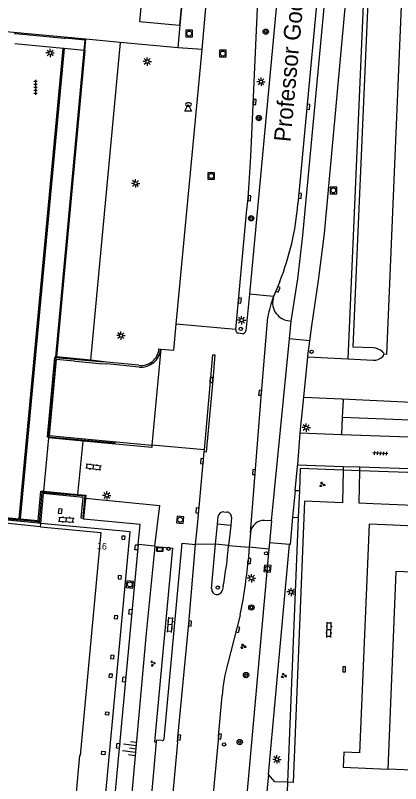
# Model space of a CAD drawing. Extents: x 132994 to 136000, y 393499 to 395512.
# Drawn here: x 133427.3 to 133485.2, y 394503.7 to 394619.1 of the extents above; entities that cross this region are included whole.
import ezdxf

# ---------------------------------------------------------------- set-up
doc = ezdxf.new("R2010")
doc.units = 0
for name, color, linetype in [('gg-afsc-hekwerk', 7, 'Continuous'), ('gg-afsc-muur', 7, 'Continuous'), ('gg-anno-huisnummerreeks BGT', 7, 'Continuous'), ('gg-anno-openbare ruimte label', 7, 'Continuous'), ('gg-bbg-hoofdgebouw', 7, 'Continuous'), ('gg-bbg-pand onderbouw', 7, 'Continuous'), ('gg-knt-BGT kruinlijn', 7, 'Continuous'), ('gg-knt-trap', 7, 'Continuous'), ('gg-knt-verharding', 7, 'Continuous'), ('gg-knt-verharding nz', 7, 'Continuous'), ('gg-kwrk-keermuur', 7, 'Continuous'), ('gt-grn-afwateringsgoot', 7, 'Continuous'), ('gt-grn-groengrens', 7, 'Continuous'), ('gt-grn-weggrens', 7, 'Continuous'), ('gt-symb-afwateringsgoot', 7, 'Continuous'), ('gt-symb-boom', 7, 'Continuous'), ('gt-symb-brandkraan', 7, 'Continuous'), ('gt-symb-groenvak', 7, 'Continuous'), ('gt-symb-klinker verharding', 7, 'Continuous'), ('gt-symb-kolk', 7, 'Continuous'), ('gt-symb-kolk center center', 7, 'Continuous'), ('gt-symb-lichtmast', 7, 'Continuous'), ('gt-symb-rioolschacht', 7, 'Continuous'), ('gt-symb-straatnaambord', 7, 'Continuous'), ('gt-symb-talud symbool', 7, 'Continuous'), ('gt-symb-tegel verharding', 7, 'Continuous'), ('gt-symb-verkeersbordpaal', 7, 'Continuous'), ('gt-symb-waterafsluiter', 7, 'Continuous')]:
    doc.layers.add(name, color=color, linetype=linetype)

# ---------------------------------------------------------------- blocks, each defined once
blk = doc.blocks.new('gt0-RS')
at = {"layer": 'gt-symb-rioolschacht'}
blk.add_lwpolyline([(-0.5, -0.5), (0.5, -0.5), (0.5, 0.5), (-0.5, 0.5)], close=True, dxfattribs=at)
blk.add_circle((0, 0), 0.375, dxfattribs=at)
blk = doc.blocks.new('gt0-TEG1')
at = {"layer": 'gt-symb-tegel verharding'}
for p, q in [((-1.13, 0), (1.12, 0)), ((-0.9, -0.25), (-0.9, 0.25)), ((-0.45, -0.25), (-0.45, 0.25)), ((0, -0.25), (0, 0.25)), ((0.45, -0.25), (0.45, 0.25)), ((0.9, -0.25), (0.9, 0.25))]:
    blk.add_line(p, q, dxfattribs=at)
blk = doc.blocks.new('gt0-LMAST')
at = {"layer": 'gt-symb-lichtmast'}
for p, q in [((-0.18, 0.17), (-0.45, 0.44)), ((0, 0.25), (0, 0.62)), ((0.17, 0.17), (0.44, 0.44)), ((-0.25, 0), (-0.63, 0)), ((-0.18, -0.18), (-0.45, -0.45)), ((0, -0.25), (0, -0.63)), ((0.44, -0.45), (0.17, -0.18)), ((0.25, 0), (0.62, 0))]:
    blk.add_line(p, q, dxfattribs=at)
blk.add_circle((0, 0), 0.25, dxfattribs=at)
blk = doc.blocks.new('gt0-VPAAL')
at = {"layer": 'gt-symb-verkeersbordpaal'}
blk.add_circle((0, 0), 0.25, dxfattribs=at)
blk = doc.blocks.new('gt0-KOLK')
at = {"layer": 'gt-symb-kolk'}
blk.add_lwpolyline([(0, 0), (0.37, 0), (0.37, 0.4), (-0.38, 0.4), (-0.38, 0), (0, 0)], dxfattribs=at)
blk = doc.blocks.new('gt0-BOOM')
at = {"layer": 'gt-symb-boom'}
for radius in [0.4, 0.2]:
    blk.add_circle((0, 0), radius, dxfattribs=at)
blk = doc.blocks.new('gt0-SBORD')
at = {"layer": 'gt-symb-straatnaambord'}
blk.add_lwpolyline([(-0.5, 0.29), (-0.5, -0.29), (0.5, -0.29), (0.5, 0.29), (-0.5, 0.29)], dxfattribs=at)
blk.add_lwpolyline([(-0.42, -0.21), (0.42, -0.21), (0.42, 0.21), (-0.42, 0.21)], close=True, dxfattribs=at)
blk = doc.blocks.new('gt0-KOLKCC')
at = {"layer": 'gt-symb-kolk center center'}
blk.add_lwpolyline([(-0.38, 0.2), (0.38, 0.2), (0.38, -0.2), (-0.38, -0.2)], close=True, dxfattribs=at)
blk = doc.blocks.new('gt0-KL1')
at = {"layer": 'gt-symb-klinker verharding'}
for p, q in [((-1.15, 0.3), (1.15, 0.3)), ((-1, -0.3), (-1, 0.3)), ((-0.5, 0.3), (-0.5, 0.45)), ((0, -0.3), (0, 0.3)), ((0.5, 0.3), (0.5, 0.45)), ((1, -0.3), (1, 0.3)), ((-1.15, -0.3), (1.15, -0.3)), ((-0.5, -0.45), (-0.5, -0.3)), ((0.5, -0.45), (0.5, -0.3))]:
    blk.add_line(p, q, dxfattribs=at)
blk = doc.blocks.new('gt0-WAFSL')
at = {"layer": 'gt-symb-waterafsluiter'}
for p, q in [((-0.5, -0.33), (0, 0.67)), ((0, 0.67), (0.5, -0.33)), ((0.5, -0.33), (-0.5, -0.33))]:
    blk.add_line(p, q, dxfattribs=at)
blk = doc.blocks.new('gt0-BR')
at = {"layer": 'gt-symb-brandkraan'}
for centre, radius, start, end in [((-0.24, 0), 0.206, 107.5669, 252.4331), ((0.6, -2.66), 3, 106.892, 107.5669), ((0, -0.69), 0.938, 73.108, 106.892), ((-0.6, -2.66), 3, 72.4331, 73.108), ((0.24, 0), 0.206, 287.567, 72.4331), ((0.6, 2.66), 3, 252.4331, 253.108), ((0, 0.69), 0.938, 253.108, 286.8921), ((-0.6, 2.66), 3, 286.8921, 287.567)]:
    blk.add_arc(centre, radius, start, end, dxfattribs=at)
blk = doc.blocks.new('gt0-AFWGT_1')
at = {"layer": 'gt-symb-afwateringsgoot'}
for p, q in [((-1.08, 0), (-0.73, 0)), ((-0.23, 0), (0.22, 0)), ((0.72, 0), (1.07, 0))]:
    blk.add_line(p, q, dxfattribs=at)
for points in [[(-0.73, 0.08), (-0.23, 0.08), (-0.23, -0.08), (-0.73, -0.08)], [(0.22, 0.08), (0.72, 0.08), (0.72, -0.08), (0.22, -0.08)]]:
    blk.add_lwpolyline(points, close=True, dxfattribs=at)
blk = doc.blocks.new('gt0-GRVAK')
at = {"layer": 'gt-symb-groenvak'}
for p, q in [((-0.11, 0.19), (-0.23, 0.24)), ((-0.18, 0.15), (0.09, 0.15)), ((-0.09, 0.21), (-0.16, 0.32)), ((-0.05, 0.21), (-0.05, 0.39)), ((0, 0.21), (0.06, 0.32)), ((0.01, 0.19), (0.13, 0.24)), ((0.26, -0.05), (0.2, 0.06)), ((0.3, -0.05), (0.3, 0.13)), ((0.35, -0.05), (0.41, 0.06)), ((-0.25, -0.23), (-0.36, -0.18)), ((-0.32, -0.26), (-0.05, -0.26)), ((-0.23, -0.21), (-0.29, -0.1)), ((-0.18, -0.2), (-0.18, -0.02)), ((-0.14, -0.21), (-0.07, -0.1)), ((-0.12, -0.23), (0, -0.18)), ((0.24, -0.07), (0.12, -0.02)), ((0.17, -0.11), (0.44, -0.11)), ((0.37, -0.07), (0.49, -0.02))]:
    blk.add_line(p, q, dxfattribs=at)
blk = doc.blocks.new('gt0-TALUD_1')
at = {"layer": 'gt-symb-talud symbool'}
for p, q in [((-1, -1), (-1, 0)), ((-0.5, -2), (-0.5, 0)), ((0, -1), (0, 0)), ((0.5, -2), (0.5, 0)), ((1, -1), (1, 0))]:
    blk.add_line(p, q, dxfattribs=at)

msp = doc.modelspace()

# ---------------------------------------------------------------- linework, layer by layer
at = {"layer": 'gg-afsc-hekwerk'}
for p, q in [((133481.62, 394668.8), (133477.28, 394567.49)), ((133476.43, 394558.71), (133495.19, 394558.01)), ((133432.3, 394555.77), (133442.34, 394554.86)), ((133470.13, 394551.01), (133469.99, 394547.7)), ((133476.57, 394550.77), (133470.13, 394551.01)), ((133479.06, 394550.67), (133476.57, 394550.77)), ((133469.99, 394547.7), (133469.83, 394543.66)), ((133469.83, 394543.66), (133468.2, 394503.87)), ((133468.2, 394503.87), (133468.04, 394500))]:
    msp.add_line(p, q, dxfattribs=at)
for points in [[(133433.4, 394567.65), (133433.21, 394567.67), (133432.11, 394555.79), (133432.3, 394555.77)], [(133441.05, 394567.01), (133440.01, 394567.05), (133433.4, 394567.65)], [(133476.35, 394561.48), (133476.56, 394561.3), (133476.43, 394558.71)], [(133494.87, 394550.23), (133494.86, 394550.09), (133479.06, 394550.67)], [(133430.93, 394542.89), (133431.33, 394547.45), (133437.73, 394546.9), (133437.44, 394543.7)]]:
    msp.add_lwpolyline(points, dxfattribs=at)
at = {"layer": 'gg-afsc-muur'}
for p, q in [((133433.45, 394567.44), (133433, 394562.5)), ((133433.5, 394567.77), (133433.41, 394567.77)), ((133433.45, 394567.44), (133436.17, 394567.17)), ((133438.63, 394567.29), (133433.5, 394567.77)), ((133436.17, 394567.17), (133436.34, 394567.16)), ((133437.5, 394555.14), (133432.29, 394555.62)), ((133431.56, 394547.59), (133436.69, 394547.11)), ((133437.85, 394546.58), (133437.57, 394543.5)), ((133441.67, 394495.21), (133445.81, 394539.61))]:
    msp.add_line(p, q, dxfattribs=at)
for points in [[(133452.09, 394617.62), (133452.64, 394623.54), (133452.52, 394623.55), (133451.97, 394617.63)], [(133436.34, 394567.16), (133439.89, 394566.81), (133441.04, 394566.73)], [(133441.05, 394567.01), (133438.67, 394567.28), (133438.63, 394567.29)], [(133433, 394562.5), (133432.41, 394555.96), (133447.84, 394554.53)], [(133447.84, 394554.53), (133447.81, 394554.19), (133437.5, 394555.14)], [(133437.57, 394543.5), (133437.22, 394543.53), (133437.5, 394546.67), (133431.49, 394547.24), (133431.09, 394542.77)], [(133436.69, 394547.11), (133437.89, 394546.99), (133437.85, 394546.58)], [(133431.07, 394542.27), (133424.3, 394542.93), (133420.06, 394497.18), (133435.84, 394495.7)]]:
    msp.add_lwpolyline(points, dxfattribs=at)
at = {"layer": 'gg-bbg-hoofdgebouw'}
for p, q in [((133451.79, 394614.23), (133452.09, 394617.62)), ((133451.97, 394617.63), (133452.09, 394617.62)), ((133443.07, 394615.03), (133437.92, 394615.5)), ((133451.79, 394614.23), (133443.07, 394615.03)), ((133430.72, 394542.81), (133419.14, 394543.89)), ((133431.09, 394542.77), (133430.72, 394542.81)), ((133431.12, 394542.77), (133431.09, 394542.77))]:
    msp.add_line(p, q, dxfattribs=at)
for points in [[(133456.28, 394662.64), (133455, 394648.95), (133448.9, 394649.52), (133445.96, 394618.18), (133451.97, 394617.63)], [(133437.92, 394615.5), (133394.87, 394619.46), (133366.31, 394622.27)], [(133429.65, 394381.28), (133444.57, 394541.5), (133431.12, 394542.77)], [(133547.83, 394532.9), (133484.5, 394535.56), (133483.27, 394505.85)], [(133483.02, 394499.45), (133483.02, 394499.58), (133510.24, 394498.47), (133510.3, 394500), (133510.35, 394501.21), (133510.76, 394501.2), (133510.78, 394501.61), (133512.83, 394501.52), (133512.96, 394504.64), (133483.27, 394505.85)]]:
    msp.add_lwpolyline(points, dxfattribs=at)
at = {"layer": 'gg-bbg-pand onderbouw'}
for p, q in [((133427.21, 394616.36), (133427.39, 394616.35)), ((133427.39, 394616.35), (133434.65, 394615.67)), ((133434.65, 394615.67), (133434.81, 394615.66)), ((133433.41, 394567.77), (133437.67, 394613.82)), ((133433.4, 394567.65), (133432.3, 394555.77)), ((133433.41, 394567.77), (133433.4, 394567.65)), ((133432.29, 394555.62), (133431.56, 394547.59)), ((133432.3, 394555.77), (133432.29, 394555.62)), ((133430.72, 394542.81), (133430.74, 394543.04)), ((133430.74, 394543.04), (133430.75, 394543.18)), ((133431.07, 394542.27), (133431.12, 394542.77))]:
    msp.add_line(p, q, dxfattribs=at)
for points in [[(133437.67, 394613.82), (133437.82, 394615.38), (133434.81, 394615.66)], [(133430.75, 394543.18), (133431.14, 394547.63), (133431.56, 394547.59)], [(133431.07, 394542.27), (133440.18, 394541.39), (133437.05, 394507.91), (133436.95, 394507.92), (133435.84, 394495.7)], [(133443.29, 394540.39), (133443.77, 394540.35), (133443.81, 394540.83), (133443.33, 394540.87), (133443.29, 394540.39)], [(133442.74, 394534.44), (133443.21, 394534.39), (133443.26, 394534.87), (133442.78, 394534.92), (133442.74, 394534.44)], [(133442.65, 394528.42), (133442.7, 394528.9), (133442.21, 394528.95), (133442.16, 394528.47), (133442.65, 394528.42)], [(133442.11, 394522.43), (133442.15, 394522.93), (133441.67, 394522.97), (133441.62, 394522.48), (133442.11, 394522.43)], [(133441.85, 394519.61), (133441.9, 394520.1), (133441.41, 394520.14), (133441.37, 394519.65), (133441.85, 394519.61)], [(133441.32, 394513.96), (133440.85, 394514.01), (133440.9, 394514.48), (133441.37, 394514.43), (133441.32, 394513.96)], [(133440.76, 394508.01), (133440.27, 394508.06), (133440.32, 394508.54), (133440.81, 394508.5), (133440.76, 394508.01)]]:
    msp.add_lwpolyline(points, dxfattribs=at)
at = {"layer": 'gg-knt-BGT kruinlijn'}
msp.add_lwpolyline([(133444.19, 394495.01), (133447.02, 394526.27), (133448.31, 394539.32)], dxfattribs=at)
at = {"layer": 'gg-knt-trap'}
for p, q in [((133443.07, 394615.03), (133438.63, 394567.29)), ((133437.76, 394613.81), (133433.5, 394567.77)), ((133436.69, 394547.11), (133437.5, 394555.14)), ((133448.24, 394539.33), (133445.81, 394539.61))]:
    msp.add_line(p, q, dxfattribs=at)
for points in [[(133437.85, 394546.58), (133448.99, 394545.48), (133448.24, 394539.33)], [(133445.81, 394539.61), (133445.75, 394539.61), (133446.06, 394542.61), (133437.57, 394543.42), (133437.57, 394543.5)]]:
    msp.add_lwpolyline(points, dxfattribs=at)
at = {"layer": 'gg-knt-verharding'}
for p, q in [((133467.12, 394626.69), (133462.47, 394577.19)), ((133455.36, 394613.96), (133455.99, 394620.84)), ((133434.5, 394614.11), (133427.25, 394614.8)), ((133434.67, 394614.1), (133434.5, 394614.11)), ((133437.67, 394613.82), (133434.67, 394614.1)), ((133437.76, 394613.81), (133437.67, 394613.82)), ((133451.5, 394572.72), (133455.36, 394613.96)), ((133455.36, 394613.96), (133451.79, 394614.23)), ((133462.47, 394577.19), (133461.95, 394571.72)), ((133468.2, 394573.24), (133468.76, 394573.15)), ((133468.5, 394570.5), (133468.76, 394573.15)), ((133461.4, 394571.27), (133460.87, 394571.34)), ((133465.8, 394543.15), (133468.5, 394570.5)), ((133470.67, 394561.75), (133471.26, 394567.77)), ((133471.26, 394567.77), (133477.28, 394567.49)), ((133477.28, 394567.49), (133481.05, 394567.31)), ((133470.67, 394561.75), (133476.35, 394561.48)), ((133476.35, 394561.48), (133488.69, 394560.9)), ((133469.73, 394551.58), (133470.13, 394556.31)), ((133476.33, 394556.08), (133470.13, 394556.31)), ((133495.08, 394555.38), (133476.33, 394556.08)), ((133455.72, 394553.82), (133447.84, 394554.53)), ((133455.69, 394553.51), (133455.72, 394553.82)), ((133469.73, 394551.58), (133476.58, 394551.34)), ((133476.58, 394551.34), (133476.57, 394550.77)), ((133476.58, 394551.34), (133479.07, 394551.26)), ((133479.06, 394550.67), (133479.07, 394551.26)), ((133479.07, 394551.26), (133488.63, 394550.93)), ((133469.33, 394547.73), (133468.95, 394543.7)), ((133469.33, 394547.73), (133469.99, 394547.7)), ((133458.63, 394544.5), (133459.08, 394544.47)), ((133457.67, 394542.63), (133457.79, 394543.84)), ((133459.78, 394543.66), (133459.67, 394542.47)), ((133465.8, 394543.15), (133464.77, 394543.22)), ((133465.8, 394543.15), (133465.51, 394539.86)), ((133468.95, 394543.7), (133469.83, 394543.66)), ((133457.37, 394539.65), (133457.67, 394542.63)), ((133459.67, 394542.47), (133457.67, 394542.63)), ((133459.67, 394542.47), (133459.35, 394539.46)), ((133462.63, 394541.36), (133462.45, 394539.19)), ((133448.24, 394539.33), (133448.31, 394539.32)), ((133456.8, 394532.93), (133457.37, 394539.65)), ((133459.35, 394539.46), (133457.37, 394539.65)), ((133465.33, 394505.02), (133468.51, 394539.6)), ((133465.51, 394539.86), (133465.42, 394538.89)), ((133448.31, 394539.32), (133450.91, 394539.03)), ((133465.42, 394538.89), (133461.89, 394500)), ((133462.45, 394539.19), (133462.27, 394537.13)), ((133465.42, 394538.89), (133462.45, 394539.19)), ((133458.53, 394533.29), (133458.39, 394532.7)), ((133461.1, 394529), (133459.24, 394521.79)), ((133457.83, 394510.76), (133458.38, 394516.85)), ((133451.67, 394509.94), (133451.73, 394510.6)), ((133448.49, 394509.93), (133447.1, 394494.74)), ((133451.67, 394509.94), (133451.67, 394509.92)), ((133465.33, 394505.02), (133464.78, 394499.01))]:
    msp.add_line(p, q, dxfattribs=at)
for points in [[(133487.27, 394668.11), (133482.3, 394668.29), (133478.04, 394569.28), (133481.06, 394569.17)], [(133468.76, 394573.15), (133469.73, 394579.49), (133470.52, 394586.01), (133477.41, 394659.91)], [(133476.24, 394660.02), (133474.03, 394636.18), (133469.76, 394590.76)], [(133471.56, 394570.2), (133471.84, 394572.45), (133472.84, 394579.26), (133473.76, 394586.32), (133480.48, 394659.63)], [(133460.44, 394571.88), (133462.06, 394589.42), (133462.28, 394591.65), (133462.46, 394593.87), (133462.71, 394597.87), (133463.98, 394626.96)], [(133467.06, 394579.12), (133466.58, 394578.01), (133466.12, 394576.85)], [(133462.63, 394541.36), (133464.3, 394562.39), (133465.24, 394573.73)], [(133449.15, 394568.95), (133451.13, 394568.79), (133451.5, 394572.72)], [(133471.26, 394567.77), (133471.28, 394567.95), (133471.56, 394570.2)], [(133482.48, 394568.56), (133482.61, 394568.38), (133482.66, 394568.17)], [(133455.72, 394553.82), (133456.98, 394568.11), (133457.3, 394568.07), (133456.97, 394564.3), (133455.99, 394553.49), (133455.69, 394553.51)], [(133482.51, 394567.83), (133482.62, 394567.99), (133482.66, 394568.17)], [(133470.13, 394556.31), (133470.13, 394556.36), (133470.67, 394561.75)], [(133454.38, 394539.61), (133454.66, 394542.46), (133455.69, 394553.51)], [(133469.33, 394547.73), (133469.71, 394551.31), (133469.73, 394551.58)], [(133476.57, 394550.77), (133476.47, 394545.88), (133470.75, 394546.12), (133469.06, 394503.84), (133468.2, 394503.87)], [(133481.09, 394545.7), (133478.97, 394545.81), (133479.06, 394550.67)], [(133590.63, 394544.14), (133548.13, 394545.96), (133548.06, 394542.89), (133481.09, 394545.7)], [(133468.95, 394543.7), (133468.61, 394539.59), (133468.51, 394539.6)], [(133484.1, 394542.48), (133480.46, 394542.65), (133479.01, 394508.28), (133476.67, 394508.39), (133476.57, 394506.14), (133483.27, 394505.85)], [(133547.83, 394532.9), (133547.9, 394539.72), (133500, 394541.75), (133484.1, 394542.48)], [(133449.68, 394510.4), (133452.4, 394539.8), (133454.38, 394539.61)], [(133450.91, 394539.03), (133448.21, 394509.97), (133448.49, 394509.93)], [(133457.83, 394510.76), (133455.72, 394488.21), (133450.33, 394429.77)], [(133449.35, 394510.13), (133448.52, 394510.22), (133448.49, 394509.93)], [(133451.67, 394509.92), (133449.67, 394488.1), (133448.71, 394477.88)], [(133468.2, 394503.87), (133466.29, 394503.94), (133465.33, 394505.02)]]:
    msp.add_lwpolyline(points, dxfattribs=at)
for centre, radius, start, end in [((133429.41, 394593.99), 40.47, 338.4545, 355.4232), ((133478.69, 394571.6), 13.62, 157.3194, 170.9889), ((133468.68, 394575.92), 2.72, 160.0448, 259.9093), ((133460.9, 394571.81), 0.469, 171.188, 266.6473), ((133461.44, 394571.78), 0.516, 265.6752, 352.9263), ((133480.75, 394566.49), 2.69, 50.0542, 83.275), ((133481.24, 394569.08), 1.78, 263.969, 315.5176), ((133458.56, 394543.72), 0.787, 85.2008, 170.9153), ((133459.04, 394543.73), 0.746, 354.5, 86.7489), ((133464.69, 394541.15), 2.07, 87.7515, 173.9385), ((133394.84, 394544.89), 64.74, 349.6751, 355.1867), ((133397.18, 394542.31), 65.29, 348.2423, 355.4481), ((133457.61, 394532.88), 0.801, 176.5765, 346.7168), ((133486.1, 394514.55), 27.82, 164.9072, 175.2515), ((133449.39, 394510.42), 0.291, 262.2173, 355.7347)]:
    msp.add_arc(centre, radius, start, end, dxfattribs=at)
at = {"layer": 'gg-knt-verharding nz'}
msp.add_line((133449.15, 394568.95), (133447.84, 394554.53), dxfattribs=at)
for points in [[(133487.27, 394668.11), (133483.08, 394568.13), (133482.66, 394568.17)], [(133451.73, 394510.6), (133453.36, 394527.75), (133454.38, 394539.61)]]:
    msp.add_lwpolyline(points, dxfattribs=at)
at = {"layer": 'gg-kwrk-keermuur'}
for p, q in [((133448.89, 394568.97), (133449.15, 394568.95)), ((133445.93, 394566.26), (133441.04, 394566.73)), ((133445.87, 394566.53), (133441.05, 394567.01))]:
    msp.add_line(p, q, dxfattribs=at)
for centre, radius, start, end in [((133446.21, 394569.19), 2.69, 262.5961, 355.326), ((133446.18, 394569.23), 2.99, 265.3289, 354.6071)]:
    msp.add_arc(centre, radius, start, end, dxfattribs=at)
at = {"layer": 'gt-grn-afwateringsgoot'}
msp.add_line((133419.16, 394544.12), (133430.74, 394543.04), dxfattribs=at)
for points in [[(133421.98, 394558.27), (133420.66, 394544.13), (133427.87, 394543.47), (133434.5, 394614.11)], [(133434.67, 394614.1), (133428.06, 394543.46), (133430.75, 394543.18)]]:
    msp.add_lwpolyline(points, dxfattribs=at)
at = {"layer": 'gt-grn-groengrens'}
msp.add_line((133476.43, 394558.71), (133476.33, 394556.08), dxfattribs=at)
at = {"layer": 'gt-grn-weggrens'}
for p, q in [((133437.76, 394613.81), (133437.92, 394615.5)), ((133466.12, 394576.85), (133462.47, 394577.19)), ((133460.44, 394571.88), (133451.5, 394572.72)), ((133471.56, 394570.2), (133468.5, 394570.5)), ((133457.37, 394539.65), (133454.38, 394539.61)), ((133459.35, 394539.46), (133462.45, 394539.19)), ((133468.51, 394539.6), (133465.51, 394539.86))]:
    msp.add_line(p, q, dxfattribs=at)

# ---------------------------------------------------------------- block references
at = {"layer": 'gt-symb-afwateringsgoot', "xscale": 0.999970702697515, "yscale": 0.9999707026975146, "rotation": 84.6564312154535}
msp.add_blockref('gt0-AFWGT_1', (133429.99, 394565.17), dxfattribs=at)
at = {"layer": 'gt-symb-boom'}
for p in [(133464.94, 394616.64), (133463.9, 394603.67), (133462.75, 394588.61), (133462.77, 394530.13), (133461.97, 394519.98), (133461.02, 394509.92)]:
    msp.add_blockref('gt0-BOOM', p, dxfattribs=at)
at = {"layer": 'gt-symb-brandkraan'}
msp.add_blockref('gt0-BR', (133453.33, 394605.71), dxfattribs=at)
at = {"layer": 'gt-symb-groenvak'}
for p in [(133473.4, 394548.6), (133461.54, 394524.29), (133467.63, 394519.9)]:
    msp.add_blockref('gt0-GRVAK', p, dxfattribs=at)
at = {"layer": 'gt-symb-groenvak', "rotation": -97.99231392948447}
msp.add_blockref('gt0-GRVAK', (133447.96, 394521.77), dxfattribs=at)
at = {"layer": 'gt-symb-klinker verharding'}
for p, rotation in [((133439.07, 394551.26), -7.992313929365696), ((133434.99, 394543.34), -4.012171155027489), ((133450.59, 394527.53), 84.77963836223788), ((133474.44, 394526.78), 87.70709949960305)]:
    msp.add_blockref('gt0-KL1', p, dxfattribs=dict(at, rotation=rotation))
at = {"layer": 'gt-symb-kolk'}
for p, rotation in [((133463.07, 394606.08), -92.50252298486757), ((133471.13, 394605.37), -95.37415342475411), ((133462.28, 394591.65), -95.60941786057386), ((133469.88, 394591.99), -95.32594491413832), ((133466.58, 394578.01), -113.21766367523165), ((133460.84, 394576.27), -95.29305718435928), ((133456.97, 394564.3), 85.10366427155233), ((133464.3, 394562.39), 85.27388668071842), ((133455.56, 394552.11), 84.47971490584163), ((133463.36, 394550.47), 85.47627326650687), ((133454.87, 394544.68), 84.72301344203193), ((133462.27, 394537.13), -94.87221341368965), ((133453.36, 394527.75), -95.45391888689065), ((133460.55, 394526.84), -104.51188675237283), ((133476.52, 394520.85), -92.40741384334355), ((133451.73, 394510.6), -94.70180831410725), ((133457.83, 394510.76), -95.27740608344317)]:
    msp.add_blockref('gt0-KOLK', p, dxfattribs=dict(at, rotation=rotation))
at = {"layer": 'gt-symb-kolk center center'}
for p, rotation in [((133434.06, 394544.61), -96.14399576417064), ((133445.53, 394539.17), 83.91299166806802), ((133444.62, 394529.49), 84.43197594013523), ((133443.67, 394519.31), -96.03000880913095), ((133442.77, 394509.34), -97.5870690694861)]:
    msp.add_blockref('gt0-KOLKCC', p, dxfattribs=dict(at, rotation=rotation))
at = {"layer": 'gt-symb-lichtmast'}
for p in [(133432.55, 394613.45), (133447.14, 394612.15), (133464.23, 394609.12), (133445.39, 394593.85), (133461.3, 394573.3), (133443.17, 394570.98), (133471.03, 394557.15), (133441.06, 394546.98), (133462.79, 394534.54), (133468.75, 394532.47), (133466.62, 394507.31)]:
    msp.add_blockref('gt0-LMAST', p, dxfattribs=at)
at = {"layer": 'gt-symb-rioolschacht'}
for p in [(133453.43, 394616.36), (133458.48, 394613.36), (133456.75, 394594.96), (133475.09, 394592.8)]:
    msp.add_blockref('gt0-RS', p, dxfattribs=at)
for p, rotation in [((133452.09, 394543.31), 85.29819168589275), ((133465.2, 394535.97), -95.27740608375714), ((133444.51, 394533.6), -95.10624172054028)]:
    msp.add_blockref('gt0-RS', p, dxfattribs=dict(at, rotation=rotation))
at = {"layer": 'gt-symb-straatnaambord'}
msp.add_blockref('gt0-SBORD', (133449.02, 394538.88), dxfattribs=at)
at = {"layer": 'gt-symb-talud symbool', "xscale": 0.9995719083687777, "yscale": 0.9995719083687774, "rotation": -97.93555037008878}
msp.add_blockref('gt0-TALUD_1', (133445.45, 394508.89), dxfattribs=at)
at = {"layer": 'gt-symb-tegel verharding'}
for p, rotation in [((133430.36, 394608.29), -90.00000000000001), ((133482.15, 394553.29), 177.19194693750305)]:
    msp.add_blockref('gt0-TEG1', p, dxfattribs=dict(at, rotation=rotation))
at = {"layer": 'gt-symb-verkeersbordpaal'}
for p in [(133461.19, 394571.99), (133471.81, 394568.56), (133450.34, 394538.96), (133464.98, 394538.27), (133457.73, 394533.13), (133458.68, 394509.57)]:
    msp.add_blockref('gt0-VPAAL', p, dxfattribs=at)
at = {"layer": 'gt-symb-waterafsluiter'}
msp.add_blockref('gt0-WAFSL', (133453.28, 394605.01), dxfattribs=at)

# ---------------------------------------------------------------- texts
at = {"layer": 'gg-anno-huisnummerreeks BGT'}
msp.add_text('16', height=1, rotation=354.7, dxfattribs=at).set_placement((133439.54, 394538.93))
at = {"layer": 'gg-anno-openbare ruimte label'}
msp.add_text('Professor Goossenslaan', height=2.5, rotation=84.7, dxfattribs=at).set_placement((133468.64, 394600.01))

doc.saveas('drawing.dxf')
